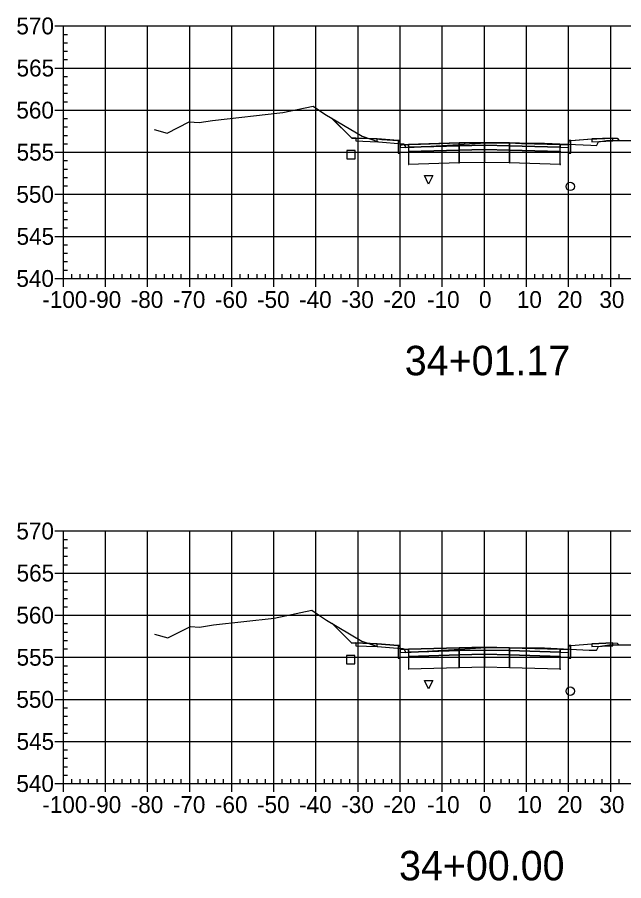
# Model space of a CAD drawing. Extents: x 704834 to 709892, y 372981 to 377533.
# Drawn here: x 708844 to 708988, y 376977.7 to 377182.9 of the extents above; entities that cross this region are included whole.
import ezdxf

# ---------------------------------------------------------------- set-up
doc = ezdxf.new("R2010")
doc.units = 0
for name, color, linetype in [('1', 7, 'Continuous'), ('10', 7, 'Continuous'), ('13', 7, 'Continuous'), ('14', 7, 'Continuous'), ('57', 7, 'Continuous'), ('Default_Xsect', 7, 'Continuous'), ('Existing', 7, 'Continuous')]:
    doc.layers.add(name, color=color, linetype=linetype)

msp = doc.modelspace()

# ---------------------------------------------------------------- linework, layer by layer
for points in [[(708923.41, 377154.13), (708918.63, 377158.92)], [(708924.41, 377154.17), (708923.41, 377154.13)], [(708985.41, 377154.17), (708986.41, 377154.13)], [(708986.41, 377154.13), (708986.9, 377153.64)], [(708934.41, 377153.57), (708929.41, 377153.97)], [(708975.41, 377153.57), (708980.41, 377153.97)], [(708923.41, 377034.19), (708918.73, 377038.87)], [(708924.41, 377034.23), (708923.41, 377034.19)], [(708934.41, 377033.63), (708929.41, 377034.03)], [(708975.41, 377033.63), (708980.41, 377034.03)], [(708985.41, 377034.23), (708986.41, 377034.19)], [(708986.41, 377034.19), (708986.86, 377033.74)]]:
    msp.add_lwpolyline(points)
for points in [[(708929.41, 377153.97), (708924.41, 377154.17), (708924.41, 377153.5), (708929.41, 377153.3)], [(708980.41, 377153.3), (708985.41, 377153.5), (708985.41, 377154.17), (708980.41, 377153.97)], [(708934.91, 377152.57), (708934.83, 377153.57), (708934.41, 377153.57), (708934.41, 377150.57), (708934.91, 377150.57)], [(708936.91, 377152.65), (708934.91, 377152.57), (708934.91, 377151.9), (708936.91, 377151.98)], [(708948.91, 377153.01), (708936.91, 377152.65), (708936.91, 377151.98), (708948.91, 377152.34)], [(708948.91, 377152.34), (708936.91, 377151.98), (708936.91, 377150.98), (708948.91, 377151.34)], [(708948.86, 377152.29), (708948.96, 377152.29), (708948.96, 377152.39), (708948.86, 377152.39)], [(708954.91, 377153.13), (708948.91, 377153.01), (708948.91, 377152.34), (708954.91, 377152.46)], [(708954.91, 377152.46), (708948.91, 377152.34), (708948.91, 377151.34), (708954.91, 377151.46)], [(708954.86, 377152.41), (708954.96, 377152.41), (708954.96, 377152.51), (708954.86, 377152.51)], [(708954.91, 377152.46), (708960.91, 377152.34), (708960.91, 377153.01), (708954.91, 377153.13)], [(708954.91, 377151.46), (708960.91, 377151.34), (708960.91, 377152.34), (708954.91, 377152.46)], [(708960.86, 377152.29), (708960.96, 377152.29), (708960.96, 377152.39), (708960.86, 377152.39)], [(708960.91, 377152.34), (708972.91, 377151.98), (708972.91, 377152.65), (708960.91, 377153.01)], [(708960.91, 377151.34), (708972.91, 377150.98), (708972.91, 377151.98), (708960.91, 377152.34)], [(708972.91, 377151.98), (708974.91, 377151.9), (708974.91, 377152.57), (708972.91, 377152.65)], [(708974.91, 377150.57), (708975.41, 377150.57), (708975.41, 377153.57), (708975, 377153.57), (708974.91, 377152.57)], [(708936.86, 377150.93), (708936.96, 377150.93), (708936.96, 377151.03), (708936.86, 377151.03)], [(708948.91, 377151.34), (708936.91, 377150.98), (708936.91, 377147.98), (708948.91, 377148.34)], [(708948.86, 377151.29), (708948.96, 377151.29), (708948.96, 377151.39), (708948.86, 377151.39)], [(708954.91, 377151.46), (708948.91, 377151.34), (708948.91, 377148.34), (708954.91, 377148.46)], [(708954.86, 377151.41), (708954.96, 377151.41), (708954.96, 377151.51), (708954.86, 377151.51)], [(708954.91, 377148.46), (708960.91, 377148.34), (708960.91, 377151.34), (708954.91, 377151.46)], [(708960.86, 377151.29), (708960.96, 377151.29), (708960.96, 377151.39), (708960.86, 377151.39)], [(708960.91, 377148.34), (708972.91, 377147.98), (708972.91, 377150.98), (708960.91, 377151.34)], [(708972.86, 377150.93), (708972.96, 377150.93), (708972.96, 377151.03), (708972.86, 377151.03)], [(708936.86, 377147.93), (708936.96, 377147.93), (708936.96, 377148.03), (708936.86, 377148.03)], [(708948.86, 377148.29), (708948.96, 377148.29), (708948.96, 377148.39), (708948.86, 377148.39)], [(708954.86, 377148.41), (708954.96, 377148.41), (708954.96, 377148.51), (708954.86, 377148.51)], [(708960.86, 377148.29), (708960.96, 377148.29), (708960.96, 377148.39), (708960.86, 377148.39)], [(708972.86, 377147.93), (708972.96, 377147.93), (708972.96, 377148.03), (708972.86, 377148.03)], [(708929.41, 377034.03), (708924.41, 377034.23), (708924.41, 377033.56), (708929.41, 377033.36)], [(708934.91, 377032.63), (708934.83, 377033.63), (708934.41, 377033.63), (708934.41, 377030.63), (708934.91, 377030.63)], [(708948.91, 377033.07), (708936.91, 377032.71), (708936.91, 377032.04), (708948.91, 377032.4)], [(708954.91, 377033.19), (708948.91, 377033.07), (708948.91, 377032.4), (708954.91, 377032.52)], [(708954.91, 377032.52), (708960.91, 377032.4), (708960.91, 377033.07), (708954.91, 377033.19)], [(708960.91, 377032.4), (708972.91, 377032.04), (708972.91, 377032.71), (708960.91, 377033.07)], [(708974.91, 377030.63), (708975.41, 377030.63), (708975.41, 377033.63), (708975, 377033.63), (708974.91, 377032.63)], [(708980.41, 377033.36), (708985.41, 377033.56), (708985.41, 377034.23), (708980.41, 377034.03)], [(708936.91, 377032.71), (708934.91, 377032.63), (708934.91, 377031.96), (708936.91, 377032.04)], [(708936.86, 377030.99), (708936.96, 377030.99), (708936.96, 377031.09), (708936.86, 377031.09)], [(708948.91, 377032.4), (708936.91, 377032.04), (708936.91, 377031.04), (708948.91, 377031.4)], [(708948.91, 377031.4), (708936.91, 377031.04), (708936.91, 377028.04), (708948.91, 377028.4)], [(708948.86, 377032.35), (708948.96, 377032.35), (708948.96, 377032.45), (708948.86, 377032.45)], [(708948.86, 377031.35), (708948.96, 377031.35), (708948.96, 377031.45), (708948.86, 377031.45)], [(708954.91, 377032.52), (708948.91, 377032.4), (708948.91, 377031.4), (708954.91, 377031.52)], [(708954.91, 377031.52), (708948.91, 377031.4), (708948.91, 377028.4), (708954.91, 377028.52)], [(708954.86, 377032.47), (708954.96, 377032.47), (708954.96, 377032.57), (708954.86, 377032.57)], [(708954.86, 377031.47), (708954.96, 377031.47), (708954.96, 377031.57), (708954.86, 377031.57)], [(708954.91, 377031.52), (708960.91, 377031.4), (708960.91, 377032.4), (708954.91, 377032.52)], [(708954.91, 377028.52), (708960.91, 377028.4), (708960.91, 377031.4), (708954.91, 377031.52)], [(708960.86, 377032.35), (708960.96, 377032.35), (708960.96, 377032.45), (708960.86, 377032.45)], [(708960.86, 377031.35), (708960.96, 377031.35), (708960.96, 377031.45), (708960.86, 377031.45)], [(708960.91, 377031.4), (708972.91, 377031.04), (708972.91, 377032.04), (708960.91, 377032.4)], [(708960.91, 377028.4), (708972.91, 377028.04), (708972.91, 377031.04), (708960.91, 377031.4)], [(708972.86, 377030.99), (708972.96, 377030.99), (708972.96, 377031.09), (708972.86, 377031.09)], [(708972.91, 377032.04), (708974.91, 377031.96), (708974.91, 377032.63), (708972.91, 377032.71)], [(708936.86, 377027.99), (708936.96, 377027.99), (708936.96, 377028.09), (708936.86, 377028.09)], [(708948.86, 377028.35), (708948.96, 377028.35), (708948.96, 377028.45), (708948.86, 377028.45)], [(708954.86, 377028.47), (708954.96, 377028.47), (708954.96, 377028.57), (708954.86, 377028.57)], [(708960.86, 377028.35), (708960.96, 377028.35), (708960.96, 377028.45), (708960.86, 377028.45)], [(708972.86, 377027.99), (708972.96, 377027.99), (708972.96, 377028.09), (708972.86, 377028.09)]]:
    msp.add_lwpolyline(points, close=True)
at = {"layer": '1'}
for points in [[(708941.67, 377143.25), (708940.67, 377145.25), (708942.67, 377145.25)], [(708941.67, 377023.31), (708940.67, 377025.31), (708942.67, 377025.31)]]:
    msp.add_lwpolyline(points, close=True, dxfattribs=at)
at = {"layer": '10'}
for points in [[(708922.2, 377149.21), (708924.2, 377149.21), (708924.2, 377151.21), (708922.2, 377151.21)], [(708922.16, 377029.25), (708924.16, 377029.25), (708924.16, 377031.25), (708922.16, 377031.25)]]:
    msp.add_lwpolyline(points, close=True, dxfattribs=at)
at = {"layer": '13'}
for centre in [(708975.3, 377142.7), (708975.3, 377022.76)]:
    msp.add_circle(centre, 1, dxfattribs=at)
at = {"layer": '14'}
for points in [[(708918.63, 377158.92), (708918.63, 377158.97), (708918.63, 377158.92), (708918.58, 377158.92), (708918.63, 377158.92), (708918.63, 377158.87), (708918.63, 377158.92), (708918.68, 377158.92)], [(708936.91, 377152.65), (708936.91, 377152.7), (708936.91, 377152.65), (708936.86, 377152.65), (708936.91, 377152.65), (708936.91, 377152.6), (708936.91, 377152.65), (708936.96, 377152.65)], [(708954.91, 377153.13), (708954.91, 377153.18), (708954.91, 377153.13), (708954.86, 377153.13), (708954.91, 377153.13), (708954.91, 377153.08), (708954.91, 377153.13), (708954.96, 377153.13)], [(708972.91, 377152.65), (708972.91, 377152.7), (708972.91, 377152.65), (708972.86, 377152.65), (708972.91, 377152.65), (708972.91, 377152.6), (708972.91, 377152.65), (708972.96, 377152.65)], [(708986.9, 377153.64), (708986.9, 377153.69), (708986.9, 377153.64), (708986.85, 377153.64), (708986.9, 377153.64), (708986.9, 377153.59), (708986.9, 377153.64), (708986.95, 377153.64)], [(708918.73, 377038.87), (708918.73, 377038.92), (708918.73, 377038.87), (708918.68, 377038.87), (708918.73, 377038.87), (708918.73, 377038.82), (708918.73, 377038.87), (708918.78, 377038.87)], [(708954.91, 377033.19), (708954.91, 377033.24), (708954.91, 377033.19), (708954.86, 377033.19), (708954.91, 377033.19), (708954.91, 377033.14), (708954.91, 377033.19), (708954.96, 377033.19)], [(708986.86, 377033.74), (708986.86, 377033.79), (708986.86, 377033.74), (708986.81, 377033.74), (708986.86, 377033.74), (708986.86, 377033.69), (708986.86, 377033.74), (708986.91, 377033.74)], [(708936.91, 377032.71), (708936.91, 377032.76), (708936.91, 377032.71), (708936.86, 377032.71), (708936.91, 377032.71), (708936.91, 377032.66), (708936.91, 377032.71), (708936.96, 377032.71)], [(708972.91, 377032.71), (708972.91, 377032.76), (708972.91, 377032.71), (708972.86, 377032.71), (708972.91, 377032.71), (708972.91, 377032.66), (708972.91, 377032.71), (708972.96, 377032.71)]]:
    msp.add_lwpolyline(points, dxfattribs=at)
at = {"layer": '57'}
for p, q in [((708852.91, 377180.82), (708854.91, 377180.82)), ((708854.91, 377180.82), (709054.91, 377180.82)), ((708854.91, 377120.82), (708854.91, 377180.82)), ((708854.91, 377120.82), (708854.91, 377180.82)), ((708864.91, 377120.82), (708864.91, 377180.82)), ((708874.91, 377120.82), (708874.91, 377180.82)), ((708884.91, 377120.82), (708884.91, 377180.82)), ((708894.91, 377120.82), (708894.91, 377180.82)), ((708904.91, 377120.82), (708904.91, 377180.82)), ((708914.91, 377120.82), (708914.91, 377180.82)), ((708924.91, 377120.82), (708924.91, 377180.82)), ((708934.91, 377120.82), (708934.91, 377180.82)), ((708944.91, 377120.82), (708944.91, 377180.82)), ((708954.91, 377120.82), (708954.91, 377180.82)), ((708964.91, 377120.82), (708964.91, 377180.82)), ((708974.91, 377120.82), (708974.91, 377180.82)), ((708984.91, 377120.82), (708984.91, 377180.82)), ((708854.91, 377178.82), (708855.91, 377178.82)), ((708854.91, 377176.82), (708855.91, 377176.82)), ((708854.91, 377174.82), (708855.91, 377174.82)), ((708854.91, 377172.82), (708855.91, 377172.82)), ((708852.91, 377170.82), (708854.91, 377170.82)), ((708854.91, 377170.82), (709054.91, 377170.82)), ((708854.91, 377168.82), (708855.91, 377168.82)), ((708854.91, 377166.82), (708855.91, 377166.82)), ((708854.91, 377164.82), (708855.91, 377164.82)), ((708854.91, 377162.82), (708855.91, 377162.82)), ((708852.91, 377160.82), (708854.91, 377160.82)), ((708854.91, 377160.82), (709054.91, 377160.82)), ((708854.91, 377158.82), (708855.91, 377158.82)), ((708854.91, 377156.82), (708855.91, 377156.82)), ((708854.91, 377154.82), (708855.91, 377154.82)), ((708854.91, 377152.82), (708855.91, 377152.82)), ((708852.91, 377150.82), (708854.91, 377150.82)), ((708854.91, 377150.82), (709054.91, 377150.82)), ((708854.91, 377148.82), (708855.91, 377148.82)), ((708854.91, 377146.82), (708855.91, 377146.82)), ((708854.91, 377144.82), (708855.91, 377144.82)), ((708854.91, 377142.82), (708855.91, 377142.82)), ((708852.91, 377140.82), (708854.91, 377140.82)), ((708854.91, 377140.82), (709054.91, 377140.82)), ((708854.91, 377138.82), (708855.91, 377138.82)), ((708854.91, 377136.82), (708855.91, 377136.82)), ((708854.91, 377134.82), (708855.91, 377134.82)), ((708854.91, 377132.82), (708855.91, 377132.82)), ((708852.91, 377130.82), (708854.91, 377130.82)), ((708854.91, 377130.82), (709054.91, 377130.82)), ((708854.91, 377128.82), (708855.91, 377128.82)), ((708854.91, 377126.82), (708855.91, 377126.82)), ((708854.91, 377124.82), (708855.91, 377124.82)), ((708854.91, 377122.82), (708855.91, 377122.82)), ((708856.91, 377120.82), (708856.91, 377121.82)), ((708858.91, 377120.82), (708858.91, 377121.82)), ((708860.91, 377120.82), (708860.91, 377121.82)), ((708862.91, 377120.82), (708862.91, 377121.82)), ((708866.91, 377120.82), (708866.91, 377121.82)), ((708868.91, 377120.82), (708868.91, 377121.82)), ((708870.91, 377120.82), (708870.91, 377121.82)), ((708872.91, 377120.82), (708872.91, 377121.82)), ((708876.91, 377120.82), (708876.91, 377121.82)), ((708878.91, 377120.82), (708878.91, 377121.82)), ((708880.91, 377120.82), (708880.91, 377121.82)), ((708882.91, 377120.82), (708882.91, 377121.82)), ((708886.91, 377120.82), (708886.91, 377121.82)), ((708888.91, 377120.82), (708888.91, 377121.82)), ((708890.91, 377120.82), (708890.91, 377121.82)), ((708892.91, 377120.82), (708892.91, 377121.82)), ((708896.91, 377120.82), (708896.91, 377121.82)), ((708898.91, 377120.82), (708898.91, 377121.82)), ((708900.91, 377120.82), (708900.91, 377121.82)), ((708902.91, 377120.82), (708902.91, 377121.82)), ((708906.91, 377120.82), (708906.91, 377121.82)), ((708908.91, 377120.82), (708908.91, 377121.82)), ((708910.91, 377120.82), (708910.91, 377121.82)), ((708912.91, 377120.82), (708912.91, 377121.82)), ((708916.91, 377120.82), (708916.91, 377121.82)), ((708918.91, 377120.82), (708918.91, 377121.82)), ((708920.91, 377120.82), (708920.91, 377121.82)), ((708922.91, 377120.82), (708922.91, 377121.82)), ((708926.91, 377120.82), (708926.91, 377121.82)), ((708928.91, 377120.82), (708928.91, 377121.82)), ((708930.91, 377120.82), (708930.91, 377121.82)), ((708932.91, 377120.82), (708932.91, 377121.82)), ((708936.91, 377120.82), (708936.91, 377121.82)), ((708938.91, 377120.82), (708938.91, 377121.82)), ((708940.91, 377120.82), (708940.91, 377121.82)), ((708942.91, 377120.82), (708942.91, 377121.82)), ((708946.91, 377120.82), (708946.91, 377121.82)), ((708948.91, 377120.82), (708948.91, 377121.82)), ((708950.91, 377120.82), (708950.91, 377121.82)), ((708952.91, 377120.82), (708952.91, 377121.82)), ((708956.91, 377120.82), (708956.91, 377121.82)), ((708958.91, 377120.82), (708958.91, 377121.82)), ((708960.91, 377120.82), (708960.91, 377121.82)), ((708962.91, 377120.82), (708962.91, 377121.82)), ((708966.91, 377120.82), (708966.91, 377121.82)), ((708968.91, 377120.82), (708968.91, 377121.82)), ((708970.91, 377120.82), (708970.91, 377121.82)), ((708972.91, 377120.82), (708972.91, 377121.82)), ((708976.91, 377120.82), (708976.91, 377121.82)), ((708978.91, 377120.82), (708978.91, 377121.82)), ((708980.91, 377120.82), (708980.91, 377121.82)), ((708982.91, 377120.82), (708982.91, 377121.82)), ((708986.91, 377120.82), (708986.91, 377121.82)), ((708852.91, 377120.82), (708854.91, 377120.82)), ((708854.91, 377120.82), (709054.91, 377120.82)), ((708854.91, 377120.82), (709054.91, 377120.82)), ((708854.91, 377118.82), (708854.91, 377120.82)), ((708864.91, 377118.82), (708864.91, 377120.82)), ((708874.91, 377118.82), (708874.91, 377120.82)), ((708884.91, 377118.82), (708884.91, 377120.82)), ((708894.91, 377118.82), (708894.91, 377120.82)), ((708904.91, 377118.82), (708904.91, 377120.82)), ((708914.91, 377118.82), (708914.91, 377120.82)), ((708924.91, 377118.82), (708924.91, 377120.82)), ((708934.91, 377118.82), (708934.91, 377120.82)), ((708944.91, 377118.82), (708944.91, 377120.82)), ((708954.91, 377118.82), (708954.91, 377120.82)), ((708964.91, 377118.82), (708964.91, 377120.82)), ((708974.91, 377118.82), (708974.91, 377120.82)), ((708984.91, 377118.82), (708984.91, 377120.82)), ((708852.91, 377060.82), (708854.91, 377060.82)), ((708854.91, 377060.82), (709054.91, 377060.82)), ((708854.91, 377000.82), (708854.91, 377060.82)), ((708854.91, 377000.82), (708854.91, 377060.82)), ((708864.91, 377000.82), (708864.91, 377060.82)), ((708874.91, 377000.82), (708874.91, 377060.82)), ((708884.91, 377000.82), (708884.91, 377060.82)), ((708894.91, 377000.82), (708894.91, 377060.82)), ((708904.91, 377000.82), (708904.91, 377060.82)), ((708914.91, 377000.82), (708914.91, 377060.82)), ((708924.91, 377000.82), (708924.91, 377060.82)), ((708934.91, 377000.82), (708934.91, 377060.82)), ((708944.91, 377000.82), (708944.91, 377060.82)), ((708954.91, 377000.82), (708954.91, 377060.82)), ((708964.91, 377000.82), (708964.91, 377060.82)), ((708974.91, 377000.82), (708974.91, 377060.82)), ((708984.91, 377000.82), (708984.91, 377060.82)), ((708854.91, 377058.82), (708855.91, 377058.82)), ((708854.91, 377056.82), (708855.91, 377056.82)), ((708854.91, 377054.82), (708855.91, 377054.82)), ((708854.91, 377052.82), (708855.91, 377052.82)), ((708852.91, 377050.82), (708854.91, 377050.82)), ((708854.91, 377050.82), (709054.91, 377050.82)), ((708854.91, 377048.82), (708855.91, 377048.82)), ((708854.91, 377046.82), (708855.91, 377046.82)), ((708854.91, 377044.82), (708855.91, 377044.82)), ((708854.91, 377042.82), (708855.91, 377042.82)), ((708852.91, 377040.82), (708854.91, 377040.82)), ((708854.91, 377040.82), (709054.91, 377040.82)), ((708854.91, 377038.82), (708855.91, 377038.82)), ((708854.91, 377036.82), (708855.91, 377036.82)), ((708854.91, 377034.82), (708855.91, 377034.82)), ((708854.91, 377032.82), (708855.91, 377032.82)), ((708852.91, 377030.82), (708854.91, 377030.82)), ((708854.91, 377030.82), (709054.91, 377030.82)), ((708854.91, 377028.82), (708855.91, 377028.82)), ((708854.91, 377026.82), (708855.91, 377026.82)), ((708854.91, 377024.82), (708855.91, 377024.82)), ((708854.91, 377022.82), (708855.91, 377022.82)), ((708852.91, 377020.82), (708854.91, 377020.82)), ((708854.91, 377020.82), (709054.91, 377020.82)), ((708854.91, 377018.82), (708855.91, 377018.82)), ((708854.91, 377016.82), (708855.91, 377016.82)), ((708854.91, 377014.82), (708855.91, 377014.82)), ((708854.91, 377012.82), (708855.91, 377012.82)), ((708852.91, 377010.82), (708854.91, 377010.82)), ((708854.91, 377010.82), (709054.91, 377010.82)), ((708854.91, 377008.82), (708855.91, 377008.82)), ((708854.91, 377006.82), (708855.91, 377006.82)), ((708854.91, 377004.82), (708855.91, 377004.82)), ((708854.91, 377002.82), (708855.91, 377002.82)), ((708852.91, 377000.82), (708854.91, 377000.82)), ((708854.91, 377000.82), (709054.91, 377000.82)), ((708854.91, 377000.82), (709054.91, 377000.82)), ((708854.91, 376998.82), (708854.91, 377000.82)), ((708856.91, 377000.82), (708856.91, 377001.82)), ((708858.91, 377000.82), (708858.91, 377001.82)), ((708860.91, 377000.82), (708860.91, 377001.82)), ((708862.91, 377000.82), (708862.91, 377001.82)), ((708864.91, 376998.82), (708864.91, 377000.82)), ((708866.91, 377000.82), (708866.91, 377001.82)), ((708868.91, 377000.82), (708868.91, 377001.82)), ((708870.91, 377000.82), (708870.91, 377001.82)), ((708872.91, 377000.82), (708872.91, 377001.82)), ((708874.91, 376998.82), (708874.91, 377000.82)), ((708876.91, 377000.82), (708876.91, 377001.82)), ((708878.91, 377000.82), (708878.91, 377001.82)), ((708880.91, 377000.82), (708880.91, 377001.82)), ((708882.91, 377000.82), (708882.91, 377001.82)), ((708884.91, 376998.82), (708884.91, 377000.82)), ((708886.91, 377000.82), (708886.91, 377001.82)), ((708888.91, 377000.82), (708888.91, 377001.82)), ((708890.91, 377000.82), (708890.91, 377001.82)), ((708892.91, 377000.82), (708892.91, 377001.82)), ((708894.91, 376998.82), (708894.91, 377000.82)), ((708896.91, 377000.82), (708896.91, 377001.82)), ((708898.91, 377000.82), (708898.91, 377001.82)), ((708900.91, 377000.82), (708900.91, 377001.82)), ((708902.91, 377000.82), (708902.91, 377001.82)), ((708904.91, 376998.82), (708904.91, 377000.82)), ((708906.91, 377000.82), (708906.91, 377001.82)), ((708908.91, 377000.82), (708908.91, 377001.82)), ((708910.91, 377000.82), (708910.91, 377001.82)), ((708912.91, 377000.82), (708912.91, 377001.82)), ((708914.91, 376998.82), (708914.91, 377000.82)), ((708916.91, 377000.82), (708916.91, 377001.82)), ((708918.91, 377000.82), (708918.91, 377001.82)), ((708920.91, 377000.82), (708920.91, 377001.82)), ((708922.91, 377000.82), (708922.91, 377001.82)), ((708924.91, 376998.82), (708924.91, 377000.82)), ((708926.91, 377000.82), (708926.91, 377001.82)), ((708928.91, 377000.82), (708928.91, 377001.82)), ((708930.91, 377000.82), (708930.91, 377001.82)), ((708932.91, 377000.82), (708932.91, 377001.82)), ((708934.91, 376998.82), (708934.91, 377000.82)), ((708936.91, 377000.82), (708936.91, 377001.82)), ((708938.91, 377000.82), (708938.91, 377001.82)), ((708940.91, 377000.82), (708940.91, 377001.82)), ((708942.91, 377000.82), (708942.91, 377001.82)), ((708944.91, 376998.82), (708944.91, 377000.82)), ((708946.91, 377000.82), (708946.91, 377001.82)), ((708948.91, 377000.82), (708948.91, 377001.82)), ((708950.91, 377000.82), (708950.91, 377001.82)), ((708952.91, 377000.82), (708952.91, 377001.82)), ((708954.91, 376998.82), (708954.91, 377000.82)), ((708956.91, 377000.82), (708956.91, 377001.82)), ((708958.91, 377000.82), (708958.91, 377001.82)), ((708960.91, 377000.82), (708960.91, 377001.82)), ((708962.91, 377000.82), (708962.91, 377001.82)), ((708964.91, 376998.82), (708964.91, 377000.82)), ((708966.91, 377000.82), (708966.91, 377001.82)), ((708968.91, 377000.82), (708968.91, 377001.82)), ((708970.91, 377000.82), (708970.91, 377001.82)), ((708972.91, 377000.82), (708972.91, 377001.82)), ((708974.91, 376998.82), (708974.91, 377000.82)), ((708976.91, 377000.82), (708976.91, 377001.82)), ((708978.91, 377000.82), (708978.91, 377001.82)), ((708980.91, 377000.82), (708980.91, 377001.82)), ((708982.91, 377000.82), (708982.91, 377001.82)), ((708984.91, 376998.82), (708984.91, 377000.82)), ((708986.91, 377000.82), (708986.91, 377001.82))]:
    msp.add_line(p, q, dxfattribs=at)
at = {"layer": 'Default_Xsect'}
for points in [[(708918.63, 377158.92), (708919.83, 377157.72), (708923.41, 377154.13), (708923.65, 377154.14), (708924.41, 377154.17), (708925.58, 377154.12), (708929.41, 377153.97), (708930.58, 377153.87), (708934.41, 377153.57), (708934.51, 377153.57), (708934.83, 377153.57), (708934.85, 377153.33), (708934.91, 377152.57), (708935.38, 377152.59), (708936.91, 377152.65), (708939.73, 377152.73), (708948.91, 377153.01), (708950.32, 377153.04), (708954.91, 377153.13), (708956.32, 377153.1), (708960.91, 377153.01), (708963.73, 377152.92), (708972.91, 377152.65), (708973.38, 377152.63), (708974.91, 377152.57), (708974.93, 377152.8), (708975, 377153.57), (708975.1, 377153.57), (708975.41, 377153.57), (708976.59, 377153.66), (708980.41, 377153.97), (708981.59, 377154.01), (708985.41, 377154.17), (708985.65, 377154.16), (708986.41, 377154.13), (708986.76, 377153.79), (708986.9, 377153.64)], [(708918.73, 377038.87), (708923.41, 377034.19), (708924.41, 377034.23), (708929.41, 377034.03), (708934.41, 377033.63), (708934.83, 377033.63), (708934.91, 377032.63), (708936.91, 377032.71), (708948.91, 377033.07), (708954.91, 377033.19), (708960.91, 377033.07), (708972.91, 377032.71), (708974.91, 377032.63), (708975, 377033.63), (708975.41, 377033.63), (708980.41, 377034.03), (708985.41, 377034.23), (708986.41, 377034.19), (708986.86, 377033.74)]]:
    msp.add_lwpolyline(points, dxfattribs=at)
at = {"layer": 'Existing'}
for points in [[(708876.44, 377156.24), (708879.54, 377155.36), (708884.79, 377158.05), (708887.14, 377157.84), (708890.34, 377158.34), (708907.03, 377160.24), (708914.22, 377161.76), (708915.71, 377160.74), (708917, 377159.88), (708925.87, 377154.63), (708929.78, 377153.27), (708935.39, 377152.8), (708935.72, 377152.79), (708935.77, 377152.77), (708935.77, 377152.77), (708935.78, 377152.76), (708936.24, 377151.92), (708938.22, 377152.04), (708955.32, 377153.06), (708956.45, 377153.04), (708969.17, 377152.99), (708980.22, 377152.46), (708981.55, 377152.41), (708981.61, 377152.5), (708982.02, 377153.3), (708983.9, 377153.59), (708997.65, 377153.63)], [(708876.53, 377036.31), (708879.7, 377035.41), (708885.07, 377038.16), (708887.25, 377037.97), (708890.6, 377038.5), (708904.94, 377040.13), (708913.91, 377042.02), (708915.77, 377040.75), (708917.38, 377039.67), (708925.81, 377034.68), (708929.53, 377033.4), (708935.25, 377032.92), (708935.57, 377032.88), (708935.78, 377032.84), (708935.79, 377032.82), (708936.25, 377031.98), (708938.8, 377032.14), (708955.33, 377033.12), (708956.86, 377033.1), (708969.16, 377033.05), (708979.83, 377032.54), (708981.55, 377032.47), (708981.62, 377032.6), (708982.02, 377033.36), (708984.43, 377033.74), (709002.1, 377033.79)]]:
    msp.add_lwpolyline(points, dxfattribs=at)

# ---------------------------------------------------------------- texts
at = {"layer": '1'}
for s, p in [('34+01.17', (708936, 377097.82)), ('34+00.00', (708934.64, 376977.82))]:
    msp.add_text(s, height=7, dxfattribs=at).set_placement(p)
at = {"layer": '14'}
for p in [(708924.38, 377154.12), (708985.38, 377154.12), (708924.38, 377153.45), (708929.38, 377153.25), (708980.38, 377153.25), (708985.38, 377153.45), (708924.38, 377034.18), (708924.38, 377033.51), (708929.38, 377033.31), (708980.38, 377033.31), (708985.38, 377034.18), (708985.38, 377033.51)]:
    msp.add_text('+', height=0.1, dxfattribs=at).set_placement(p)
at = {"layer": '57'}
for s, p in [('570', (708843.74, 377178.82)), ('565', (708843.79, 377168.82)), ('560', (708843.74, 377158.82)), ('555', (708843.79, 377148.82)), ('550', (708843.74, 377138.82)), ('545', (708843.79, 377128.82)), ('540', (708843.74, 377118.82)), ('-100', (708849.9, 377113.82)), ('-90', (708860.91, 377113.82)), ('-80', (708870.91, 377113.82)), ('-70', (708880.91, 377113.82)), ('-60', (708890.91, 377113.82)), ('-50', (708900.91, 377113.82)), ('-40', (708910.91, 377113.82)), ('-30', (708920.91, 377113.82)), ('-20', (708930.91, 377113.82)), ('-10', (708941.3, 377113.82)), ('0', (708953.62, 377113.82)), ('10', (708962.61, 377113.82)), ('20', (708972.22, 377113.82)), ('30', (708982.22, 377113.82)), ('570', (708843.74, 377058.82)), ('565', (708843.79, 377048.82)), ('560', (708843.74, 377038.82)), ('555', (708843.79, 377028.82)), ('550', (708843.74, 377018.82)), ('545', (708843.79, 377008.82)), ('540', (708843.74, 376998.82)), ('-100', (708849.9, 376993.82)), ('-90', (708860.91, 376993.82)), ('-80', (708870.91, 376993.82)), ('-70', (708880.91, 376993.82)), ('-60', (708890.91, 376993.82)), ('-50', (708900.91, 376993.82)), ('-40', (708910.91, 376993.82)), ('-30', (708920.91, 376993.82)), ('-20', (708930.91, 376993.82)), ('-10', (708941.3, 376993.82)), ('0', (708953.62, 376993.82)), ('10', (708962.61, 376993.82)), ('20', (708972.22, 376993.82)), ('30', (708982.22, 376993.82))]:
    msp.add_text(s, height=4, dxfattribs=at).set_placement(p)

doc.saveas('drawing.dxf')
